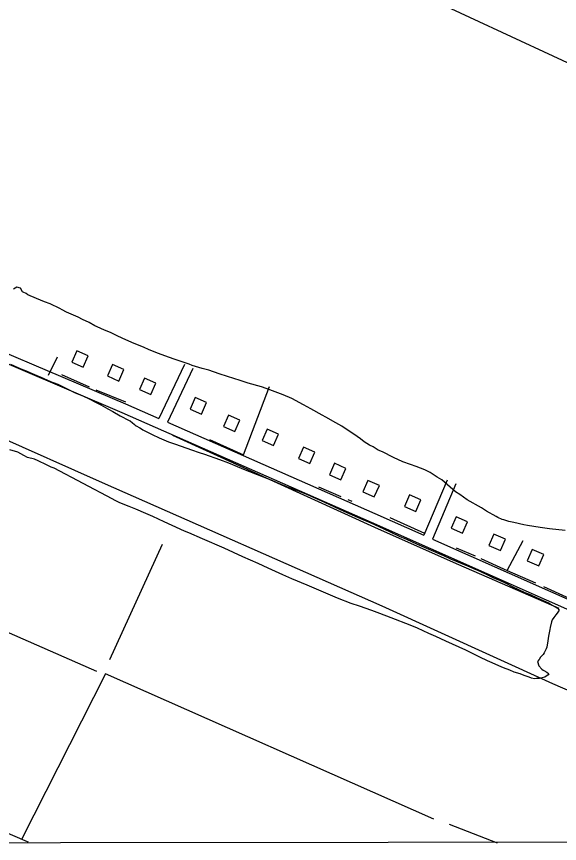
# Model space of a CAD drawing. Extents: x 3297716 to 3335574, y 688621 to 713991.
# Drawn here: x 3303810 to 3305551, y 693999 to 696650 of the extents above; entities that cross this region are included whole.
import ezdxf

# ---------------------------------------------------------------- set-up
doc = ezdxf.new("R2010")
doc.units = 0
for name, color, linetype in [('V-BLDG-OTLN', 7, 'Continuous'), ('V-GRID-FRAM', 7, 'Continuous'), ('V-ROAD-CNTR', 7, 'Continuous'), ('V-SITE-VEGE', 7, 'Continuous'), ('V-TOPO-SHOR', 7, 'Continuous')]:
    doc.layers.add(name, color=color, linetype=linetype)

msp = doc.modelspace()

# ---------------------------------------------------------------- linework, layer by layer
at = {"layer": 'V-BLDG-OTLN'}
for points in [[(3303987.6, 695542.5), (3304024.3, 695526.4), (3304040.3, 695563), (3304003.7, 695579.1)], [(3304101.8, 695498.1), (3304138.4, 695482), (3304154.5, 695518.6), (3304117.8, 695534.7)], [(3304204.5, 695454.5), (3304241.1, 695438.4), (3304257.2, 695475), (3304220.6, 695491.1)], [(3304367.1, 695392), (3304403.7, 695376), (3304419.8, 695412.6), (3304383.2, 695428.7)], [(3304473.6, 695336.2), (3304510.2, 695320.1), (3304526.3, 695356.8), (3304489.6, 695372.8)], [(3304597.5, 695291.1), (3304634.1, 695275), (3304650.2, 695311.6), (3304613.5, 695327.7)], [(3304714.5, 695233.8), (3304751.1, 695217.7), (3304767.2, 695254.4), (3304730.6, 695270.4)], [(3304813.4, 695181.4), (3304850, 695165.4), (3304866.1, 695202), (3304829.4, 695218.1)], [(3304921, 695126.7), (3304957.6, 695110.6), (3304973.7, 695147.2), (3304937, 695163.3)], [(3305053.9, 695080), (3305090.5, 695063.9), (3305106.6, 695100.6), (3305070, 695116.6)], [(3305204, 695010.2), (3305240.6, 694994.1), (3305256.7, 695030.7), (3305220, 695046.8)], [(3305325.1, 694954.2), (3305361.7, 694938.1), (3305377.8, 694974.7), (3305341.2, 694990.8)], [(3305448.1, 694905.4), (3305484.7, 694889.3), (3305500.8, 694925.9), (3305464.2, 694942)]]:
    msp.add_lwpolyline(points, close=True, dxfattribs=at)
at = {"layer": 'V-GRID-FRAM'}
msp.add_lwpolyline([(3301838.5, 712184.2), (3333346.2, 712216.3), (3333372.6, 694031.5), (3301849.1, 693999.4), (3301838.5, 712184.2)], dxfattribs=at)
at = {"layer": 'V-ROAD-CNTR'}
for points in [[(3301840.4, 696379.3), (3301874.9, 696363.3), (3302813.6, 695951.5), (3303644, 695595.4), (3304148.2, 695381.4), (3304947.5, 695029.5), (3305879.1, 694615.8), (3306622.4, 694294), (3307208.6, 694037.1), (3307277.6, 694007.9)], [(3303448.2, 695712.1), (3303655.8, 695623), (3304160.1, 695408.9), (3304266.4, 695362.1)], [(3304348.6, 695534.8), (3304266.4, 695362.1)], [(3304375.7, 695521.9), (3304293.9, 695350)], [(3304293.9, 695350), (3304959.7, 695056.9), (3305116.5, 694987.3)], [(3305190.8, 695163.6), (3305116.5, 694987.3)], [(3305218.5, 695151.9), (3305144, 694975.1)], [(3305144, 694975.1), (3305891.2, 694643.3), (3305961.9, 694612.7)], [(3301852.7, 694865.3), (3302028, 694788.9), (3303844.6, 694005.6), (3303847.4, 694004.4)]]:
    msp.add_lwpolyline(points, dxfattribs=at)
at = {"layer": 'V-SITE-VEGE'}
for p, q in [((3303810.8, 695782.4), (3303801, 695776.8)), ((3303822.5, 695779.9), (3303810.8, 695782.4)), ((3303829.3, 695768.3), (3303822.5, 695779.9)), ((3303831.7, 695766.6), (3303829.3, 695768.3)), ((3303841.3, 695762.5), (3303831.7, 695766.6)), ((3303846.8, 695758.5), (3303841.3, 695762.5)), ((3303873.9, 695747), (3303846.8, 695758.5)), ((3303900.2, 695736.3), (3303873.9, 695747)), ((3303917.7, 695728.9), (3303900.2, 695736.3)), ((3303948.8, 695714.9), (3303917.7, 695728.9)), ((3303956.7, 695710), (3303948.8, 695714.9)), ((3303971, 695702.7), (3303956.7, 695710)), ((3303992.5, 695693.6), (3303971, 695702.7)), ((3304007.7, 695686.2), (3303992.5, 695693.6)), ((3304022, 695679.7), (3304007.7, 695686.2)), ((3304042.7, 695669.1), (3304022, 695679.7)), ((3304061.8, 695658.4), (3304042.7, 695669.1)), ((3304068.9, 695655.2), (3304061.8, 695658.4)), ((3304092.8, 695644.5), (3304068.9, 695655.2)), ((3304111.1, 695637.9), (3304092.8, 695644.5)), ((3304133.4, 695626.4), (3304111.1, 695637.9)), ((3304149.3, 695619.1), (3304133.4, 695626.4)), ((3304170.8, 695610), (3304149.3, 695619.1)), ((3304187.5, 695601.8), (3304170.8, 695610)), ((3304217, 695590.3), (3304187.5, 695601.8)), ((3304236.1, 695582.1), (3304217, 695590.3)), ((3304265.6, 695570.5), (3304236.1, 695582.1)), ((3304285.5, 695562.3), (3304265.6, 695570.5)), ((3304315.8, 695551.6), (3304285.5, 695562.3)), ((3304334.9, 695545.8), (3304315.8, 695551.6)), ((3304363.6, 695535.8), (3304334.9, 695545.8)), ((3304373.2, 695531.7), (3304363.6, 695535.8)), ((3304405.1, 695522.6), (3304373.2, 695531.7)), ((3304426.6, 695516.7), (3304405.1, 695522.6)), ((3304460.1, 695505.2), (3304426.6, 695516.7)), ((3304487.2, 695496.9), (3304460.1, 695505.2)), ((3304527.1, 695483.6), (3304487.2, 695496.9)), ((3304552.6, 695475.3), (3304527.1, 695483.6)), ((3304595.7, 695463.6), (3304552.6, 695475.3)), ((3304622.8, 695453.7), (3304595.7, 695463.6)), ((3304665.8, 695437.3), (3304622.8, 695453.7)), ((3304692.9, 695425.7), (3304665.8, 695437.3)), ((3304731, 695406.1), (3304692.9, 695425.7)), ((3304754.1, 695393.1), (3304731, 695406.1)), ((3304790.7, 695372.6), (3304754.1, 695393.1)), ((3304801.8, 695366.1), (3304790.7, 695372.6)), ((3304834.4, 695348.2), (3304801.8, 695366.1)), ((3304853.5, 695336.7), (3304834.4, 695348.2)), ((3304876.5, 695321.3), (3304853.5, 695336.7)), ((3304891.6, 695311.5), (3304876.5, 695321.3)), ((3304913.1, 695296.1), (3304891.6, 695311.5)), ((3304925, 695287.1), (3304913.1, 695296.1)), ((3304941.6, 695276.5), (3304925, 695287.1)), ((3304954.4, 695270.8), (3304941.6, 695276.5)), ((3304970.3, 695260.2), (3304954.4, 695270.8)), ((3304983.8, 695254.5), (3304970.3, 695260.2)), ((3305018.8, 695237.3), (3304983.8, 695254.5)), ((3305049.1, 695223.3), (3305018.8, 695237.3)), ((3305073.8, 695214.3), (3305049.1, 695223.3)), ((3305092.1, 695208.4), (3305073.8, 695214.3)), ((3305119.2, 695196.9), (3305092.1, 695208.4)), ((3305136.7, 695188.7), (3305119.2, 695196.9)), ((3305158.9, 695173.3), (3305136.7, 695188.7)), ((3305174, 695165.1), (3305158.9, 695173.3)), ((3305201, 695141.6), (3305174, 695165.1)), ((3305218.4, 695126.2), (3305201, 695141.6)), ((3305231.9, 695118.1), (3305218.4, 695126.2)), ((3305255.7, 695101), (3305231.9, 695118.1)), ((3305301.1, 695074.9), (3305255.7, 695101)), ((3305317.7, 695065.1), (3305301.1, 695074.9)), ((3305348, 695048), (3305317.7, 695065.1)), ((3305353.5, 695044.7), (3305348, 695048)), ((3305367.1, 695038.1), (3305353.5, 695044.7)), ((3305372.6, 695037.3), (3305367.1, 695038.1)), ((3305388.6, 695031.5), (3305372.6, 695037.3)), ((3305405.4, 695028.9), (3305388.6, 695031.5)), ((3305437.3, 695021.4), (3305405.4, 695028.9)), ((3305448.4, 695018.8), (3305437.3, 695021.4)), ((3305489.2, 695012), (3305448.4, 695018.8)), ((3305519.5, 695008.4), (3305489.2, 695012)), ((3305569.1, 695002.3), (3305519.5, 695008.4))]:
    msp.add_line(p, q, dxfattribs=at)
for points in [[(3303791.1, 695536.2), (3303824.2, 695521), (3303835.3, 695516.7), (3303875, 695499.3), (3303886, 695495), (3303919.2, 695480.9), (3303942.3, 695472.2), (3303976.6, 695454.8), (3303998.7, 695444), (3304025.1, 695433.1), (3304042.8, 695424.5), (3304066, 695413.6), (3304080.4, 695406), (3304102.5, 695392.9), (3304119, 695384.2), (3304142.2, 695370.1), (3304171, 695355.9), (3304174.3, 695353.8)], [(3304174.3, 695353.8), (3304182.2, 695348.2), (3304187.4, 695344.1), (3304190.7, 695340.8)], [(3304190.7, 695340.8), (3304193.8, 695338.7), (3304205.7, 695332.2), (3304210.6, 695329.2), (3304215, 695325.8), (3304220, 695323.3), (3304232.3, 695316.8), (3304245.1, 695310.8), (3304267.3, 695299.9), (3304282.6, 695292.9), (3304298, 695286.9), (3304319.7, 695279.4), (3304334.5, 695274.4), (3304356.2, 695266.4), (3304371.5, 695260.9), (3304395.7, 695252.9), (3304413, 695247.4), (3304460.9, 695230.5), (3304489.5, 695219.5), (3304509.8, 695211.5), (3304538.4, 695199.5), (3304601.6, 695175.1), (3304631.2, 695162.6), (3304650.5, 695154.6), (3304678.6, 695143.2), (3304695.9, 695136.7), (3304722.1, 695126.2), (3304739.8, 695119.2), (3304786.2, 695098.8), (3304813.4, 695085.8), (3304831.6, 695077.4), (3304859.3, 695064.9), (3304921, 695038), (3304938.8, 695030.5), (3304958.5, 695022), (3304987.6, 695008.6), (3305008.8, 694998.1), (3305039.9, 694983.7), (3305061.2, 694974.7), (3305092.8, 694959.8), (3305179.1, 694922.4), (3305201.4, 694912.4), (3305256.6, 694889.5), (3305275.9, 694881), (3305296.1, 694872.5), (3305320.8, 694860.6), (3305337.6, 694852.6), (3305360.8, 694842.1), (3305377.6, 694835.2), (3305401.8, 694822.2), (3305418, 694815.2), (3305440.7, 694804.3), (3305457, 694797.8), (3305479.7, 694787.3), (3305515.8, 694770.4), (3305527.6, 694763.9), (3305544.9, 694754), (3305549.8, 694747), (3305544.3, 694738.2), (3305539.9, 694732.2), (3305535.9, 694728.3), (3305532.9, 694723.9), (3305528.4, 694716.5), (3305525.9, 694709.6), (3305521.4, 694691.8), (3305520.9, 694685.8), (3305516.4, 694664.1), (3305513.9, 694648.8), (3305510.3, 694628.5), (3305508.8, 694623.6), (3305502.3, 694610.8), (3305498.9, 694604.8), (3305490.9, 694596.5), (3305486.5, 694589.1), (3305480.5, 694583.2), (3305485.4, 694568.8), (3305494.7, 694558.4), (3305498.7, 694554.9), (3305501.6, 694553.4), (3305510.5, 694548.4), (3305516, 694544.5), (3305517.4, 694543), (3305515, 694539.5), (3305504, 694532.6), (3305487.2, 694528.3), (3305481.8, 694527.8), (3305476.8, 694527.8), (3305471.4, 694527.3), (3305462, 694529.3), (3305454.6, 694532.3), (3305438.3, 694537.8), (3305425.5, 694542.8), (3305405.7, 694548.8), (3305392.4, 694554.8), (3305371.7, 694562.3), (3305356.8, 694568.8), (3305335.1, 694578.7), (3305320.3, 694585.2), (3305296.1, 694596.2), (3305250.7, 694618.6), (3305208.8, 694638.5)], [(3305208.8, 694638.5), (3305187.1, 694647.5), (3305155, 694663.4), (3305132.3, 694672.9), (3305095.8, 694689.8), (3305072.5, 694699.3), (3305011.8, 694722.3), (3304974.8, 694736.7), (3304949.6, 694746.2), (3304910.1, 694759.7), (3304883, 694769.2), (3304839, 694786.2), (3304824.2, 694792.1), (3304741.8, 694827.5), (3304693.4, 694847.5), (3304663.8, 694860.9), (3304616.9, 694881.9), (3304584.8, 694896.8), (3304535.9, 694918.2), (3304505.8, 694931.7), (3304476.2, 694946.1), (3304406.1, 694976.5), (3304362.7, 694995), (3304349.3, 695000.5), (3304309.4, 695018.4), (3304283.7, 695030.4), (3304247.7, 695047.8), (3304225, 695056.8), (3304192.9, 695071.2), (3304171.1, 695079.7), (3304142, 695091.7), (3304126.2, 695099.2), (3304116.9, 695104.1), (3303930.9, 695202.5), (3303921, 695205.7), (3303906.6, 695213.3), (3303880.1, 695226.3), (3303868, 695231.8), (3303845.9, 695237.1), (3303833.8, 695243.7), (3303813.9, 695253.4), (3303788.5, 695261)]]:
    msp.add_lwpolyline(points, dxfattribs=at)
at = {"layer": 'V-TOPO-SHOR'}
for p, q in [((3303913.1, 695500.3), (3303941.8, 695559.9)), ((3303954.4, 695502.5), (3304042.7, 695463.6)), ((3304538, 695245.7), (3304621.7, 695464.7)), ((3304064.5, 695453.2), (3304159.6, 695415.4)), ((3304429.1, 695295), (3304538, 695245.7)), ((3304778.8, 695142.5), (3304849.8, 695111.6)), ((3304872.8, 695102.4), (3304885.4, 695096.7)), ((3305006.9, 695043.9), (3305118.1, 694994.6)), ((3304109.1, 694589.4), (3304278.7, 694958.7)), ((3305282.1, 694920.1), (3305221.3, 694946.5)), ((3305384.1, 694874.2), (3305474.7, 694835.3)), ((3305499.9, 694822.7), (3305584.8, 694784.8)), ((3305198, 694061.3), (3305351.2, 694001.1))]:
    msp.add_line(p, q, dxfattribs=at)
for points in [[(3307000.4, 695842.1), (3304997.1, 696772.2), (3303200.8, 697543.9)], [(3305942.4, 694332.5), (3305529.6, 694510.8), (3304982.3, 694760), (3304085.7, 695156), (3303049.3, 695617.1), (3302977.1, 695647.4)], [(3304068, 694551.1), (3303479.8, 694808.2), (3303411.4, 694841.1), (3303370.4, 694854.7), (3303318.4, 694879.4), (3303271.9, 694901.3), (3303208.9, 694923.1), (3303105, 694972.4), (3302883.3, 695065.4), (3302828.6, 695092.8), (3302790.3, 695106.5), (3302478.4, 695243.3), (3302229.4, 695352.7), (3302092.6, 695412.9), (3302081.7, 695423.8), (3302068, 695418.4), (3302059.8, 695380.1), (3301887.4, 695040.8)], [(3305550.5, 694753.1), (3305229.1, 694892.8), (3304970.6, 695006.9), (3304311.6, 695307.3)], [(3305299.3, 694913.2), (3305384.1, 694874.2), (3305434.6, 694970.6)], [(3305148.8, 694077.7), (3304095.4, 694542.8), (3303827.3, 694014.8)]]:
    msp.add_lwpolyline(points, dxfattribs=at)

doc.saveas('drawing.dxf')
